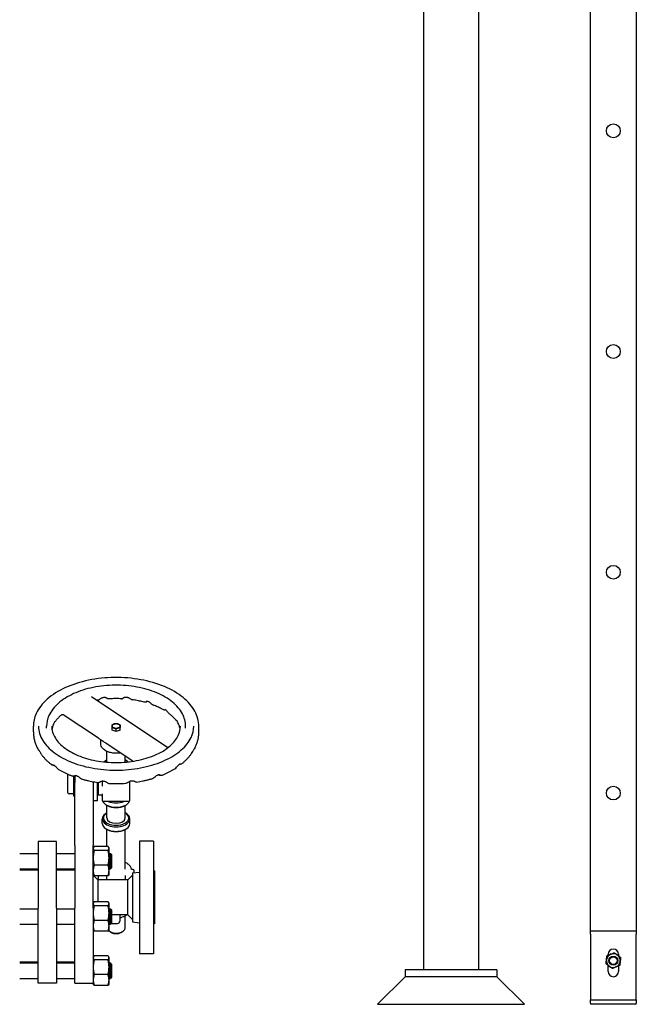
# Model space of a CAD drawing. Header units: inches. Extents: x 5 to 1128, y -85 to 748.
# Tile 525 of 656: x 787 to 821, y 159 to 213. Entities that reach past the tile are written whole.
import ezdxf

# ---------------------------------------------------------------- set-up
doc = ezdxf.new("R2010")
doc.units = ezdxf.units.IN
doc.header["$LTSCALE"] = 32
doc.header["$MEASUREMENT"] = 0
doc.layers.add('Visible (ANSI)', color=7, linetype='Continuous', lineweight=30)

msp = doc.modelspace()

# ---------------------------------------------------------------- linework, layer by layer
at = {"layer": 'Visible (ANSI)'}
for p, q in [((818.36063, 163.23367), (818.36063, 271.54801)), ((820.86063, 271.54801), (820.86063, 163.23367)), ((809.28063, 264.40444), (809.28063, 161.10867)), ((812.28063, 264.40444), (812.28063, 161.10867)), ((795.37874, 173.18112), (791.22858, 175.9486)), ((791.60195, 173.69806), (789.69403, 174.97032)), ((788.06563, 174.04047), (788.06563, 174.34658)), ((788.78438, 174.24454), (788.78438, 174.34658)), ((792.34663, 174.13624), (792.34663, 174.27374)), ((792.45613, 174.09972), (792.34663, 174.13624)), ((792.56563, 174.06321), (792.45613, 174.09972)), ((792.56563, 174.06321), (792.56563, 174.2007)), ((792.67513, 174.09972), (792.56563, 174.06321)), ((792.78463, 174.13624), (792.67513, 174.09972)), ((792.78463, 174.13624), (792.78463, 174.27374)), ((796.34688, 174.24454), (796.34688, 174.34658)), ((797.06563, 174.04047), (797.06563, 174.34658)), ((791.72963, 173.41338), (791.72963, 173.60936)), ((793.47865, 172.4466), (792.02064, 173.41886)), ((792.06563, 172.39809), (792.06563, 172.9808)), ((792.06563, 172.52297), (792.03569, 172.50571)), ((793.06563, 172.39809), (793.06563, 172.72202)), ((793.06563, 172.52297), (793.09557, 172.50571)), ((789.94563, 170.73185), (789.94563, 171.74251)), ((790.25813, 171.62851), (790.25813, 170.66935)), ((790.26945, 170.55336), (790.26945, 171.62898)), ((790.32063, 171.63974), (790.32063, 171.28285)), ((790.32063, 169.75206), (790.32063, 171.28285)), ((791.32063, 171.28285), (791.32063, 171.3365)), ((791.32063, 171.28285), (791.32063, 169.75206)), ((791.54763, 170.29035), (791.54763, 171.30069)), ((791.59563, 171.29474), (791.59563, 170.61035)), ((791.81563, 171.37352), (791.81563, 171.09792)), ((793.31563, 170.32452), (793.31563, 171.36443)), ((790.25813, 170.66935), (790.00813, 170.66935)), ((790.26945, 170.72035), (790.25813, 170.72035)), ((790.32063, 170.55336), (790.26945, 170.55336)), ((791.54763, 170.29035), (791.32063, 170.29035)), ((791.59563, 170.66935), (791.54763, 170.66935)), ((791.75313, 170.61035), (791.59563, 170.61035)), ((791.81563, 170.67354), (791.81563, 170.32452)), ((793.25313, 170.26202), (791.87813, 170.26202)), ((790.32063, 167.86906), (790.32063, 169.75206)), ((791.32063, 169.75206), (791.32063, 167.86906)), ((792.07985, 170.04269), (792.03569, 170.06816)), ((792.06563, 169.36455), (792.06563, 170.05089)), ((793.05141, 170.04269), (793.09557, 170.06816)), ((793.06563, 169.36455), (793.06563, 170.05089)), ((791.81563, 169.06865), (791.81563, 169.31354)), ((792.06563, 169.63737), (792.03569, 169.6201)), ((793.06563, 169.63737), (793.09557, 169.6201)), ((793.31563, 169.06865), (793.31563, 169.31354)), ((792.07985, 168.73661), (792.03569, 168.76209)), ((792.06563, 167.81387), (792.06563, 168.74482)), ((793.05141, 168.73661), (793.09557, 168.76209)), ((793.06563, 166.58497), (793.06563, 168.74482)), ((788.32063, 168.08652), (788.32063, 168.09065)), ((789.32063, 168.09065), (788.32063, 168.09065)), ((788.32063, 168.08652), (788.32063, 164.46614)), ((789.32063, 168.09065), (789.32063, 168.08652)), ((789.32063, 164.46614), (789.32063, 168.08652)), ((793.84063, 168.10617), (793.84063, 161.98617)), ((794.59063, 168.10617), (793.84063, 168.10617)), ((794.59063, 168.10617), (794.59063, 161.98617)), ((790.32063, 167.86906), (790.32063, 164.46614)), ((791.32063, 164.46614), (791.32063, 167.86906)), ((791.32063, 167.73093), (791.33246, 167.75629)), ((792.12777, 167.81387), (791.3725, 167.81387)), ((792.12777, 167.59899), (791.3725, 167.59899)), ((792.17963, 167.73093), (792.16781, 167.75629)), ((792.17963, 167.70643), (792.17963, 167.73093)), ((792.17963, 167.19802), (792.17963, 167.70643)), ((787.32063, 167.43193), (788.32063, 167.43193)), ((789.32063, 167.43193), (790.32063, 167.43193)), ((792.17963, 167.43193), (792.25813, 167.43193)), ((792.17963, 166.50352), (792.17963, 167.19802)), ((792.25813, 166.59193), (792.25813, 167.43193)), ((792.32063, 167.36943), (792.25813, 167.43193)), ((792.32063, 167.36943), (792.32063, 166.65443)), ((787.32063, 166.59193), (788.32063, 166.59193)), ((788.32063, 166.5297), (787.32063, 166.5297)), ((789.32063, 166.59193), (790.32063, 166.59193)), ((790.32063, 166.5297), (789.32063, 166.5297)), ((792.12777, 166.79705), (791.3725, 166.79705)), ((792.17963, 166.59193), (792.25813, 166.59193)), ((792.17963, 166.29293), (792.17963, 166.50352)), ((792.32063, 166.65443), (792.25813, 166.59193)), ((793.48788, 166.561), (793.44353, 166.561)), ((793.48788, 166.56034), (793.4577, 166.56034)), ((793.55038, 166.4985), (793.55038, 166.49784)), ((793.55038, 166.38553), (793.55038, 166.49784)), ((794.65063, 166.48617), (794.59063, 166.48617)), ((794.65063, 166.48617), (794.65063, 163.60617)), ((791.32063, 166.29293), (791.33246, 166.26756)), ((791.57063, 165.99617), (791.32063, 166.24617)), ((792.12777, 166.20999), (791.3725, 166.20999)), ((793.21063, 165.99617), (791.57063, 165.99617)), ((791.57063, 165.99617), (791.57063, 164.80866)), ((791.58088, 166.20999), (791.58088, 165.99617)), ((792.06563, 165.99617), (792.06563, 166.20999)), ((792.17963, 166.29293), (792.16781, 166.26756)), ((793.06563, 166.22711), (793.06563, 165.99617)), ((793.21063, 165.99617), (793.46063, 166.24617)), ((793.21063, 164.37442), (793.21063, 165.99617)), ((793.46063, 166.37451), (793.84063, 166.42117)), ((793.46063, 166.37451), (793.46063, 163.71783)), ((787.32063, 164.42672), (788.32063, 164.42672)), ((788.32063, 163.66826), (788.32063, 164.46614)), ((789.32063, 164.46614), (789.32063, 163.66826)), ((789.32063, 164.42672), (790.32063, 164.42672)), ((790.32063, 163.66826), (790.32063, 164.46614)), ((791.32063, 164.72572), (791.33246, 164.75109)), ((791.32063, 164.46614), (791.32063, 163.66826)), ((792.12777, 164.80866), (791.3725, 164.80866)), ((792.12777, 164.59378), (791.3725, 164.59378)), ((792.17963, 164.72572), (792.16781, 164.75109)), ((792.17963, 164.70122), (792.17963, 164.72572)), ((792.17963, 164.19281), (792.17963, 164.70122)), ((792.17963, 164.42672), (792.25813, 164.42672)), ((792.25813, 163.58672), (792.25813, 164.42672)), ((792.32063, 164.36422), (792.25813, 164.42672)), ((792.32063, 164.36422), (792.32063, 163.64922)), ((793.21063, 164.09617), (793.21063, 164.37442)), ((792.12777, 163.79184), (791.3725, 163.79184)), ((792.17963, 163.49831), (792.17963, 164.19281)), ((793.21063, 164.09617), (792.32063, 164.09617)), ((792.76563, 164.09617), (792.76563, 163.75626)), ((793.05141, 164.04291), (793.09557, 164.06838)), ((793.06563, 163.39335), (793.06563, 164.05111)), ((793.21063, 164.09617), (793.46063, 163.84617)), ((787.32063, 163.58672), (788.32063, 163.58672)), ((788.32063, 160.68332), (788.32063, 163.66826)), ((789.32063, 163.66826), (789.32063, 160.68332)), ((789.32063, 163.58672), (790.32063, 163.58672)), ((790.32063, 160.68332), (790.32063, 163.66826)), ((791.32063, 163.66826), (791.32063, 160.68332)), ((791.32063, 163.28772), (791.33246, 163.26236)), ((792.17963, 163.28772), (792.16781, 163.26236)), ((792.17963, 163.58672), (792.25813, 163.58672)), ((792.17963, 163.28772), (792.17963, 163.49831)), ((792.32063, 163.64922), (792.25813, 163.58672)), ((792.30267, 163.63126), (792.64063, 163.63126)), ((793.46063, 163.71783), (793.84063, 163.67117)), ((794.65063, 163.60617), (794.59063, 163.60617)), ((792.12777, 163.20478), (791.3725, 163.20478)), ((792.30066, 163.13803), (792.21234, 163.18897)), ((792.8306, 163.13803), (792.91893, 163.18897)), ((818.36063, 163.23367), (820.86063, 163.23367)), ((818.36063, 163.04367), (818.36063, 163.23367)), ((818.36063, 163.04367), (818.36063, 159.86367)), ((820.86063, 163.23367), (820.86063, 163.04367)), ((820.86063, 159.86367), (820.86063, 163.04367)), ((791.32063, 161.78416), (791.33246, 161.80952)), ((792.12777, 161.8671), (791.3725, 161.8671)), ((792.12777, 161.65222), (791.3725, 161.65222)), ((792.17963, 161.78416), (792.16781, 161.80952)), ((792.17963, 161.75966), (792.17963, 161.78416)), ((792.17963, 161.25125), (792.17963, 161.75966)), ((794.59063, 161.98617), (793.84063, 161.98617)), ((819.32938, 161.8951), (819.32938, 161.95242)), ((819.89188, 161.95242), (819.89188, 161.86717)), ((788.32063, 161.5297), (787.32063, 161.5297)), ((787.32063, 161.48516), (788.32063, 161.48516)), ((790.32063, 161.5297), (789.32063, 161.5297)), ((789.32063, 161.48516), (790.32063, 161.48516)), ((792.17963, 161.48516), (792.25813, 161.48516)), ((792.17963, 160.55675), (792.17963, 161.25125)), ((792.25813, 160.64516), (792.25813, 161.48516)), ((792.32063, 161.42266), (792.25813, 161.48516)), ((792.32063, 161.42266), (792.32063, 160.70766)), ((819.32938, 161.01492), (819.32938, 161.35017)), ((819.89188, 161.32224), (819.89188, 161.01492)), ((787.32063, 160.64516), (788.32063, 160.64516)), ((788.32063, 160.39043), (788.32063, 160.68332)), ((789.32063, 160.68332), (789.32063, 160.39043)), ((789.32063, 160.64516), (790.32063, 160.64516)), ((790.32063, 160.39043), (790.32063, 160.68332)), ((791.32063, 160.68332), (791.32063, 160.44724)), ((792.12777, 160.85028), (791.3725, 160.85028)), ((792.17963, 160.64516), (792.25813, 160.64516)), ((792.32063, 160.70766), (792.25813, 160.64516)), ((808.28063, 160.73367), (806.78063, 159.23367)), ((808.28063, 161.10867), (808.28063, 160.73367)), ((813.28063, 161.10867), (808.28063, 161.10867)), ((813.28063, 160.73367), (808.28063, 160.73367)), ((813.28063, 160.73367), (808.28063, 160.73367)), ((813.28063, 161.10867), (813.28063, 160.73367)), ((813.28063, 160.73367), (814.78063, 159.23367)), ((789.32063, 160.39043), (788.32063, 160.39043)), ((790.32063, 160.39043), (791.32063, 160.39043)), ((791.32063, 160.44724), (791.32063, 160.34616)), ((791.32063, 160.34616), (791.33246, 160.32079)), ((792.12777, 160.26322), (791.3725, 160.26322)), ((792.17963, 160.34616), (792.16781, 160.32079)), ((792.17963, 160.34616), (792.17963, 160.55675)), ((818.36063, 159.86367), (818.36063, 159.48367)), ((820.86063, 159.48367), (820.86063, 159.86367)), ((806.78063, 159.23367), (814.78063, 159.23367)), ((818.36063, 159.48367), (820.86063, 159.48367)), ((818.36063, 159.29367), (818.36063, 159.48367)), ((818.36063, 159.29367), (818.36063, 159.23367)), ((820.86063, 159.23367), (818.36063, 159.23367)), ((820.86063, 159.48367), (820.86063, 159.29367)), ((820.86063, 159.23367), (820.86063, 159.29367))]:
    msp.add_line(p, q, dxfattribs=at)
for centre, radius in [((819.61063, 206.71867), 0.375), ((819.61063, 206.71867), 0.375), ((819.61063, 194.71867), 0.375), ((819.61063, 194.71867), 0.375), ((819.61063, 182.71867), 0.375), ((819.61063, 182.71867), 0.375), ((819.61063, 170.71867), 0.375), ((819.61063, 161.60867), 0.25014), ((819.61063, 161.60867), 0.25), ((819.61063, 161.60867), 0.20281)]:
    msp.add_circle(centre, radius, dxfattribs=at)
for centre, radius, start, end in [((790.00813, 170.73185), 0.0625, 180, 270), ((791.75313, 170.54785), 0.0625, 0, 90), ((791.87813, 170.32452), 0.0625, 180, 270), ((793.25313, 170.32452), 0.0625, 270, 0), ((793.48788, 166.4985), 0.0625, 0, 90), ((793.48788, 166.49784), 0.0625, 0, 90), ((792.64063, 163.75626), 0.125, 270, 0), ((819.61063, 161.95242), 0.28125, 0, 180), ((819.61063, 161.60867), 0.375, 173.571108, 233.571108), ((819.61063, 161.60867), 0.375, 113.571108, 173.571108), ((819.61063, 161.60867), 0.375, 53.571108, 113.571108), ((819.61063, 161.60867), 0.375, 353.571108, 53.571108), ((819.61063, 161.60867), 0.375, 233.571108, 293.571108), ((819.61063, 161.60867), 0.375, 293.571108, 353.571108), ((819.61063, 161.01492), 0.28125, 180, 0)]:
    msp.add_arc(centre, radius, start, end, dxfattribs=at)
for centre, major_axis, start_param, end_param in [((792.56563, 174.36274), (-0.219, 0), 4.1887902, 5.23598776), ((792.56563, 174.36274), (-0.219, 0), 5.23598776, 6.28318531), ((792.56563, 174.36274), (-0.219, 0), 0, 1.04719755), ((792.56563, 174.20927), (-0.219, 0), 1.04056409, 1.05383101), ((792.56563, 174.36274), (0.219, 0), 4.1887902, 5.23598776), ((792.56563, 174.20927), (-0.219, 0), 2.08776164, 2.10102856), ((792.56563, 174.36274), (0.219, 0), 0, 1.04719755), ((792.56563, 174.36274), (0.219, 0), 5.23598776, 6.28318531), ((792.56563, 172.19914), (-0.75, 0), 5.49705105, 5.7680095), ((792.56563, 172.25016), (0.6875, 0), 2.38513627, 2.72705465), ((792.56563, 172.25016), (0.6875, 0), 0.414538, 0.75645638), ((792.56563, 172.19914), (-0.75, 0), 3.65676846, 3.92772692), ((792.56563, 170.37472), (0.75, 0), 3.36010904, 6.06466892), ((792.56563, 170.61961), (0.75, 0), 4.11251106, 5.3122669), ((792.56563, 170.3237), (0.6875, 0), 3.92772692, 5.49705105), ((792.56563, 169.31354), (-0.75, 0), 5.49705105, 10.21091222), ((792.56563, 169.36455), (0.6875, 0), 2.38513627, 7.03964169), ((792.56563, 169.36455), (-0.5, 0), 0, 3.14159265), ((792.56563, 169.06865), (0.75, 0), 3.14159265, 6.28318531), ((792.56563, 169.01763), (0.6875, 0), 3.92772692, 5.49705105), ((792.56563, 164.37494), (-0.75, 0), 1.84072912, 2.44254891), ((792.56563, 164.32393), (0.6875, 0), 5.00756587, 5.49705105), ((792.56563, 163.39335), (0.5, 0), 3.73184573, 6.28318531), ((792.56563, 163.29131), (0.375, 0), 3.92772692, 5.49705105)]:
    msp.add_ellipse(centre, major_axis=major_axis, ratio=0.57763339, start_param=start_param, end_param=end_param, dxfattribs=at)
for points, knots in [([(797.06563, 174.34658), (797.06563, 174.62406), (796.99174, 174.90096), (796.70466, 175.43063), (796.48727, 175.68253), (795.9273, 176.13798), (795.58096, 176.33998), (794.79806, 176.6694), (794.36131, 176.79652), (793.44304, 176.96349), (792.96177, 177.00349), (792.00239, 176.99305), (791.52444, 176.94269), (790.61864, 176.75624), (790.19099, 176.62009), (789.42838, 176.27381), (789.09368, 176.06357), (788.55405, 175.58773), (788.34844, 175.32211), (788.11837, 174.81587), (788.06563, 174.58136), (788.06563, 174.34658)], [2.42775168, 2.42775168, 2.42775168, 2.42775168, 2.73116654, 2.73116654, 3.04527844, 3.04527844, 3.36899596, 3.36899596, 3.69358656, 3.69358656, 4.01738867, 4.01738867, 4.34088001, 4.34088001, 4.66476003, 4.66476003, 4.98941876, 4.98941876, 5.31262067, 5.31262067, 5.56934434, 5.56934434, 5.56934434, 5.56934434]), ([(796.34688, 174.34658), (796.34688, 174.57981), (796.28531, 174.8125), (796.04626, 175.25808), (795.86476, 175.4701), (795.39647, 175.85442), (795.10589, 176.02516), (794.44867, 176.3038), (794.0818, 176.4114), (793.3104, 176.55301), (792.90611, 176.58717), (792.09998, 176.57933), (791.69829, 176.5374), (790.93657, 176.38126), (790.57672, 176.26698), (789.93437, 175.97564), (789.65211, 175.79847), (789.19674, 175.39664), (789.02291, 175.17195), (788.82886, 174.74344), (788.78438, 174.54514), (788.78438, 174.34658)], [2.42775168, 2.42775168, 2.42775168, 2.42775168, 2.72826147, 2.72826147, 3.04104389, 3.04104389, 3.36536947, 3.36536947, 3.69085184, 3.69085184, 4.01539914, 4.01539914, 4.33956974, 4.33956974, 4.66419983, 4.66419983, 4.98975147, 4.98975147, 5.31350901, 5.31350901, 5.56934434, 5.56934434, 5.56934434, 5.56934434]), ([(791.57489, 175.77312), (791.59255, 175.77596), (791.60658, 175.7811), (791.63702, 175.79472), (791.64997, 175.80337), (791.68051, 175.82419), (791.69699, 175.8367), (791.73505, 175.86311), (791.75686, 175.87695), (791.79789, 175.89799), (791.81714, 175.90609), (791.85487, 175.91805), (791.87346, 175.92208), (791.91024, 175.92634), (791.92845, 175.92652), (791.96371, 175.92332), (791.98079, 175.9198), (792.0107, 175.91057), (792.02372, 175.90487), (792.0427, 175.89466), (792.0492, 175.89009), (792.05439, 175.88599), (792.05538, 175.88499), (792.05538, 175.885)], [4.32889173, 4.32889173, 4.32889173, 4.32889173, 4.42367968, 4.42367968, 4.57937112, 4.57937112, 4.80737809, 4.80737809, 5.06362858, 5.06362858, 5.27420922, 5.27420922, 5.48002575, 5.48002575, 5.68890679, 5.68890679, 5.90419292, 5.90419292, 6.11358112, 6.11358112, 6.30343835, 6.30343835, 6.40318476, 6.40318476, 6.40318476, 6.40318476]), ([(792.1598, 175.83815), (792.1465, 175.8373), (792.13602, 175.83861), (792.11478, 175.84279), (792.10654, 175.84616), (792.08969, 175.85379), (792.0841, 175.85763), (792.07378, 175.86486), (792.0703, 175.86788), (792.06344, 175.87404), (792.0608, 175.87677), (792.05482, 175.88319), (792.05208, 175.88648), (792.04964, 175.88963)], [6.656379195, 6.656379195, 6.656379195, 6.656379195, 6.66327992, 6.66327992, 6.673873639, 6.673873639, 6.691219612, 6.691219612, 6.713991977, 6.713991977, 6.745198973, 6.745198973, 6.795013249, 6.795013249, 6.795013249, 6.795013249]), ([(792.85543, 175.84446), (792.80913, 175.84655), (792.76276, 175.84815), (792.66992, 175.85032), (792.62347, 175.85091), (792.53055, 175.85108), (792.48408, 175.85065), (792.39123, 175.8488), (792.34483, 175.84737), (792.25219, 175.84351), (792.20594, 175.84108), (792.1598, 175.83815)], [3.92036839, 3.92036839, 3.92036839, 3.92036839, 3.957925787, 3.957925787, 3.995483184, 3.995483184, 4.033040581, 4.033040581, 4.070597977, 4.070597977, 4.108155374, 4.108155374, 4.108155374, 4.108155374]), ([(792.85543, 175.84446), (792.86875, 175.84385), (792.87919, 175.84536), (792.90049, 175.84996), (792.90855, 175.85349), (792.92671, 175.86212), (792.93176, 175.86611), (792.94589, 175.87664), (792.94767, 175.87912), (792.9526, 175.88408), (792.95363, 175.88529), (792.95508, 175.88692), (792.95549, 175.88739), (792.95618, 175.88819), (792.95642, 175.88848), (792.95691, 175.88905), (792.95707, 175.88925), (792.95739, 175.88963), (792.95744, 175.88969), (792.95744, 175.88968)], [7.831306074, 7.831306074, 7.831306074, 7.831306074, 7.831937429, 7.831937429, 7.8329316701, 7.8329316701, 7.8348758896, 7.8348758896, 7.8397932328, 7.8397932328, 7.846488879, 7.846488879, 7.8513161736, 7.8513161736, 7.856841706, 7.856841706, 7.8651145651, 7.8651145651, 7.8799219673, 7.8799219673, 7.8799219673, 7.8799219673]), ([(792.956, 175.88806), (792.95603, 175.8881), (792.95729, 175.88939), (792.96457, 175.89529), (792.97194, 175.90064), (792.99181, 175.91177), (793.00417, 175.91756), (793.03275, 175.92756), (793.04921, 175.93171), (793.08456, 175.93668), (793.10325, 175.93737), (793.14094, 175.93471), (793.15998, 175.93142), (793.19777, 175.92102), (793.21658, 175.91393), (793.25327, 175.89669), (793.27118, 175.88648), (793.30632, 175.86403), (793.32304, 175.85188), (793.35146, 175.83154), (793.36293, 175.82322), (793.39301, 175.80556), (793.41198, 175.79456), (793.44424, 175.79001)], [8.00269882, 8.00269882, 8.00269882, 8.00269882, 8.15628314, 8.15628314, 8.36168622, 8.36168622, 8.55765667, 8.55765667, 8.76569135, 8.76569135, 8.97940742, 8.97940742, 9.18944591, 9.18944591, 9.39661563, 9.39661563, 9.60660863, 9.60660863, 9.83560149, 9.83560149, 9.99944457, 9.99944457, 10.16328764, 10.16328764, 10.16328764, 10.16328764]), ([(794.0971, 175.65945), (794.05538, 175.67043), (794.01325, 175.68097), (793.92821, 175.70116), (793.8853, 175.71081), (793.79878, 175.72918), (793.75517, 175.73791), (793.66733, 175.75442), (793.62309, 175.76221), (793.53407, 175.77683), (793.48928, 175.78367), (793.44424, 175.79001)], [3.570949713, 3.570949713, 3.570949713, 3.570949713, 3.608592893, 3.608592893, 3.646236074, 3.646236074, 3.683879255, 3.683879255, 3.721522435, 3.721522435, 3.759165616, 3.759165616, 3.759165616, 3.759165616]), ([(794.27634, 175.70735), (794.26895, 175.70176), (794.26136, 175.6965), (794.23666, 175.68098), (794.21905, 175.67214), (794.18619, 175.66081), (794.17174, 175.65714), (794.1388, 175.65364), (794.12025, 175.65335), (794.0971, 175.65945)], [7.240796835, 7.240796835, 7.240796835, 7.240796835, 7.315130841, 7.315130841, 7.477009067, 7.477009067, 7.59124799, 7.59124799, 7.705486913, 7.705486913, 7.705486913, 7.705486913]), ([(794.20372, 175.70768), (794.20372, 175.70768), (794.20527, 175.70837), (794.21184, 175.71024), (794.2182, 175.71152), (794.23583, 175.71281), (794.24797, 175.71245), (794.27545, 175.70809), (794.2908, 175.704), (794.32234, 175.69172), (794.33842, 175.68382), (794.37151, 175.66414), (794.3884, 175.65248), (794.42412, 175.6252), (794.4429, 175.60942), (794.48539, 175.57335), (794.50918, 175.55272), (794.55603, 175.51989), (794.5781, 175.50661), (794.60379, 175.49672)], [8.2213569, 8.2213569, 8.2213569, 8.2213569, 8.32885227, 8.32885227, 8.4875755, 8.4875755, 8.688679, 8.688679, 8.89752184, 8.89752184, 9.09276794, 9.09276794, 9.2853248, 9.2853248, 9.49129706, 9.49129706, 9.74199943, 9.74199943, 9.92531347, 9.92531347, 9.92531347, 9.92531347]), ([(795.12692, 175.25109), (795.09545, 175.26901), (795.06325, 175.28667), (794.99745, 175.3214), (794.96385, 175.33847), (794.8953, 175.37196), (794.86036, 175.38839), (794.78919, 175.42056), (794.75296, 175.43631), (794.67927, 175.46707), (794.64182, 175.48209), (794.60379, 175.49672)], [3.220070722, 3.220070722, 3.220070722, 3.220070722, 3.258229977, 3.258229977, 3.296389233, 3.296389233, 3.334548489, 3.334548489, 3.372707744, 3.372707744, 3.410867, 3.410867, 3.410867, 3.410867]), ([(795.28244, 175.22314), (795.2818, 175.22308), (795.28116, 175.22302), (795.23858, 175.21929), (795.19855, 175.22205), (795.14763, 175.24058), (795.13736, 175.24514), (795.12692, 175.25109)], [10.961532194, 10.961532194, 10.961532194, 10.961532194, 10.96615756, 10.96615756, 11.269122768, 11.269122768, 11.344988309, 11.344988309, 11.344988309, 11.344988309]), ([(795.2078, 175.27391), (795.2078, 175.27392), (795.20787, 175.27391), (795.20882, 175.27375), (795.21214, 175.27302), (795.2225, 175.26887), (795.23021, 175.265), (795.24812, 175.25322), (795.25831, 175.24537), (795.28053, 175.22541), (795.29253, 175.21334), (795.31918, 175.18419), (795.33383, 175.16695), (795.3679, 175.12652), (795.38741, 175.10315), (795.42834, 175.05964), (795.449, 175.03971), (795.47213, 175.02168)], [4.92942568, 4.92942568, 4.92942568, 4.92942568, 4.95253702, 4.95253702, 5.10229906, 5.10229906, 5.2791683, 5.2791683, 5.45304022, 5.45304022, 5.62637691, 5.62637691, 5.81346238, 5.81346238, 6.02858532, 6.02858532, 6.2133455, 6.2133455, 6.2133455, 6.2133455]), ([(789.16769, 174.4535), (789.18166, 174.48174), (789.19323, 174.50824), (789.21271, 174.55213), (789.22099, 174.57044), (789.23469, 174.59797), (789.24031, 174.60803), (789.249, 174.62186), (789.25225, 174.62604), (789.25383, 174.62789), (789.25404, 174.6281), (789.25406, 174.6281)], [8.328078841, 8.328078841, 8.328078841, 8.328078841, 8.541050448, 8.541050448, 8.738918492, 8.738918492, 8.911450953, 8.911450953, 9.071062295, 9.071062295, 9.112675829, 9.112675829, 9.112675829, 9.112675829]), ([(789.28497, 174.64507), (789.27465, 174.63098), (789.26461, 174.62122), (789.24757, 174.60674), (789.24113, 174.60177), (789.23441, 174.59703)], [9.603925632, 9.603925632, 9.603925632, 9.603925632, 9.723633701, 9.723633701, 9.791557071, 9.791557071, 9.791557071, 9.791557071]), ([(789.59984, 174.97394), (789.57394, 174.9524), (789.54901, 174.93071), (789.50111, 174.88711), (789.47814, 174.86521), (789.43417, 174.82129), (789.41318, 174.79927), (789.37317, 174.75518), (789.35415, 174.73312), (789.31809, 174.68904), (789.30105, 174.66703), (789.28497, 174.64507)], [4.96238448, 4.96238448, 4.96238448, 4.96238448, 5.003756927, 5.003756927, 5.045129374, 5.045129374, 5.086501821, 5.086501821, 5.127874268, 5.127874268, 5.169246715, 5.169246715, 5.169246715, 5.169246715]), ([(789.58759, 174.9792), (789.58759, 174.9792), (789.58797, 174.97942), (789.59017, 174.98058), (789.59267, 174.98187), (789.60102, 174.98492), (789.60641, 174.98663), (789.62186, 174.98923), (789.63231, 174.99006), (789.65712, 174.98708), (789.67141, 174.98297), (789.68761, 174.97438), (789.6909, 174.97241), (789.69403, 174.97032)], [0.285094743, 0.285094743, 0.285094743, 0.285094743, 0.326236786, 0.326236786, 0.389718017, 0.389718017, 0.444783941, 0.444783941, 0.502526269, 0.502526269, 0.56020239, 0.56020239, 0.575527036, 0.575527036, 0.575527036, 0.575527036]), ([(789.59984, 174.97394), (789.60482, 174.97808), (789.60968, 174.98231), (789.61504, 174.98715), (789.61565, 174.98771), (789.61626, 174.98826)], [9.7695239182, 9.7695239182, 9.7695239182, 9.7695239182, 9.8102166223, 9.8102166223, 9.8154678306, 9.8154678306, 9.8154678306, 9.8154678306]), ([(795.80532, 174.69851), (795.7879, 174.72024), (795.76953, 174.74201), (795.73085, 174.78551), (795.71055, 174.80725), (795.66803, 174.85063), (795.6458, 174.87227), (795.59943, 174.91537), (795.57529, 174.93682), (795.52512, 174.97947), (795.49909, 175.00066), (795.47213, 175.02168)], [2.861353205, 2.861353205, 2.861353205, 2.861353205, 2.902169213, 2.902169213, 2.94298522, 2.94298522, 2.983801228, 2.983801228, 3.024617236, 3.024617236, 3.065433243, 3.065433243, 3.065433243, 3.065433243]), ([(795.84069, 174.68437), (795.84068, 174.68437), (795.84137, 174.68371), (795.84451, 174.68013), (795.84795, 174.67577), (795.85684, 174.66247), (795.8625, 174.65302), (795.87565, 174.62868), (795.88324, 174.61341), (795.90116, 174.57617), (795.91165, 174.55372), (795.92929, 174.51878), (795.9349, 174.50799), (795.94091, 174.49701)], [8.60858715, 8.60858715, 8.60858715, 8.60858715, 8.686808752, 8.686808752, 8.829417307, 8.829417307, 8.988657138, 8.988657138, 9.160385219, 9.160385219, 9.353124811, 9.353124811, 9.435423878, 9.435423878, 9.435423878, 9.435423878]), ([(796.05337, 174.18359), (796.05137, 174.19522), (796.04913, 174.20689), (796.04024, 174.24863), (796.03217, 174.27892), (796.01247, 174.34014), (796.00084, 174.37107), (795.97378, 174.43357), (795.95835, 174.46515), (795.94091, 174.49701)], [2.526398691, 2.526398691, 2.526398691, 2.526398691, 2.550260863, 2.550260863, 2.611515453, 2.611515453, 2.672770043, 2.672770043, 2.734024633, 2.734024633, 2.734024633, 2.734024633]), ([(788.06563, 174.04047), (788.06563, 173.97382), (788.06927, 173.90718), (788.08374, 173.77457), (788.09457, 173.70862), (788.12319, 173.57802), (788.14097, 173.51337), (788.18315, 173.38591), (788.20754, 173.32309), (788.26251, 173.19966), (788.2931, 173.13905), (788.32657, 173.07966)], [5.569344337, 5.569344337, 5.569344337, 5.569344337, 5.632294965, 5.632294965, 5.695245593, 5.695245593, 5.75819622, 5.75819622, 5.821146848, 5.821146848, 5.884097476, 5.884097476, 5.884097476, 5.884097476]), ([(788.34688, 174.34658), (788.34688, 174.08642), (788.42364, 173.82543), (788.72422, 173.33527), (788.94112, 173.10595), (789.49032, 172.70065), (789.81915, 172.52366), (790.55938, 172.23654), (790.97058, 172.12641), (791.8345, 171.98506), (792.28718, 171.95404), (793.18713, 171.97491), (793.63423, 172.02686), (794.47611, 172.20799), (794.8708, 172.33705), (795.56698, 172.65729), (795.86852, 172.84828), (796.35048, 173.27028), (796.53023, 173.50105), (796.73724, 173.93813), (796.78438, 174.1425), (796.78438, 174.34658)], [5.56934434, 5.56934434, 5.56934434, 5.56934434, 5.90976835, 5.90976835, 6.23345651, 6.23345651, 6.54879195, 6.54879195, 6.86410793, 6.86410793, 7.18026206, 7.18026206, 7.49668224, 7.49668224, 7.8126605, 7.8126605, 8.12776708, 8.12776708, 8.44389088, 8.44389088, 8.71093699, 8.71093699, 8.71093699, 8.71093699]), ([(789.06563, 174.34658), (789.06563, 174.13066), (789.13009, 173.91385), (789.38277, 173.50773), (789.56372, 173.31837), (790.02114, 172.98423), (790.29425, 172.83848), (790.90884, 172.60212), (791.25017, 172.51151), (791.96724, 172.39553), (792.34295, 172.37036), (793.08963, 172.38865), (793.46047, 172.43217), (794.15826, 172.58299), (794.48515, 172.69019), (795.06106, 172.9555), (795.31014, 173.11342), (795.70784, 173.46142), (795.85581, 173.65128), (796.02676, 174.01062), (796.06563, 174.17875), (796.06563, 174.34658)], [5.56934434, 5.56934434, 5.56934434, 5.56934434, 5.91435934, 5.91435934, 6.23841378, 6.23841378, 6.55273338, 6.55273338, 6.86711699, 6.86711699, 7.18250696, 7.18250696, 7.49820945, 7.49820945, 7.81337603, 7.81337603, 8.12748782, 8.12748782, 8.44276451, 8.44276451, 8.71093699, 8.71093699, 8.71093699, 8.71093699]), ([(789.16769, 174.4535), (789.15349, 174.42479), (789.14091, 174.39634), (789.11883, 174.33998), (789.10931, 174.31207), (789.09317, 174.25675), (789.08655, 174.22935), (789.08008, 174.19594), (789.07896, 174.18976), (789.0779, 174.18359)], [5.291073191, 5.291073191, 5.291073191, 5.291073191, 5.34672742, 5.34672742, 5.402381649, 5.402381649, 5.458035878, 5.458035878, 5.470697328, 5.470697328, 5.470697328, 5.470697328]), ([(796.84839, 173.16111), (796.87641, 173.2161), (796.90196, 173.27207), (796.94782, 173.38572), (796.96813, 173.44341), (797.0032, 173.56019), (797.01796, 173.61929), (797.04168, 173.73847), (797.05065, 173.79856), (797.06262, 173.91925), (797.06563, 173.97986), (797.06563, 174.04047)], [2.141513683, 2.141513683, 2.141513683, 2.141513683, 2.198761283, 2.198761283, 2.256008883, 2.256008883, 2.313256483, 2.313256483, 2.370504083, 2.370504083, 2.427751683, 2.427751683, 2.427751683, 2.427751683]), ([(792.02064, 173.41886), (791.99441, 173.43635), (791.96735, 173.45348), (791.91179, 173.48851), (791.8833, 173.50644), (791.82579, 173.54371), (791.79679, 173.56305), (791.73936, 173.60243), (791.71094, 173.62245), (791.65536, 173.66152), (791.62817, 173.68057), (791.60195, 173.69806)], [0, 0, 0, 0, 0.32492552, 0.32492552, 0.64985103, 0.64985103, 0.97477655, 0.97477655, 1.29970206, 1.29970206, 1.62462758, 1.62462758, 1.62462758, 1.62462758]), ([(788.37406, 173.02752), (788.36878, 173.03156), (788.36377, 173.03573), (788.35409, 173.04451), (788.3494, 173.04911), (788.33927, 173.06059), (788.33389, 173.06666), (788.32657, 173.07966)], [8.028946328, 8.028946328, 8.028946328, 8.028946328, 8.097144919, 8.097144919, 8.164406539, 8.164406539, 8.231668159, 8.231668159, 8.231668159, 8.231668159]), ([(788.36048, 173.04499), (788.36049, 173.04499), (788.36064, 173.04484), (788.3619, 173.04349), (788.36451, 173.0405), (788.37238, 173.03011), (788.37815, 173.02179), (788.39216, 172.9996), (788.40056, 172.98529), (788.42006, 172.95077), (788.43143, 172.92996), (788.45848, 172.88221), (788.47477, 172.8544), (788.50286, 172.81266), (788.51264, 172.79898), (788.52324, 172.78538)], [8.55998434, 8.55998434, 8.55998434, 8.55998434, 8.59500475, 8.59500475, 8.72930719, 8.72930719, 8.89772636, 8.89772636, 9.07995833, 9.07995833, 9.27615761, 9.27615761, 9.49558753, 9.49558753, 9.60175687, 9.60175687, 9.60175687, 9.60175687]), ([(792.8009, 172.89855), (792.73155, 172.88597), (792.65976, 172.87904), (792.49884, 172.87642), (792.40962, 172.88375), (792.23836, 172.9157), (792.15638, 172.94036), (792.00693, 173.00663), (791.9395, 173.04835), (791.83001, 173.14694), (791.78678, 173.20348), (791.74029, 173.3134), (791.72963, 173.3633), (791.72963, 173.41338)], [5.1220326, 5.1220326, 5.1220326, 5.1220326, 5.39801135, 5.39801135, 5.73860544, 5.73860544, 6.08092017, 6.08092017, 6.42665217, 6.42665217, 6.75741256, 6.75741256, 6.99702628, 6.99702628, 6.99702628, 6.99702628]), ([(796.67406, 172.87412), (796.69695, 172.90635), (796.716, 172.93908), (796.7472, 172.99627), (796.76009, 173.02168), (796.78124, 173.06226), (796.79, 173.07855), (796.8044, 173.10347), (796.81027, 173.11264), (796.81816, 173.12391), (796.82075, 173.12693), (796.8207, 173.12689)], [4.75136329, 4.75136329, 4.75136329, 4.75136329, 4.99691738, 4.99691738, 5.22361665, 5.22361665, 5.42349761, 5.42349761, 5.61002867, 5.61002867, 5.77166533, 5.77166533, 5.77166533, 5.77166533]), ([(796.84839, 173.16111), (796.84492, 173.1543), (796.84219, 173.15015), (796.83653, 173.14185), (796.83392, 173.13858), (796.82633, 173.12949), (796.82208, 173.12521), (796.81622, 173.11964), (796.81479, 173.11832), (796.81335, 173.11702)], [6.037938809, 6.037938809, 6.037938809, 6.037938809, 6.061962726, 6.061962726, 6.095556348, 6.095556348, 6.16796004, 6.16796004, 6.190737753, 6.190737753, 6.190737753, 6.190737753]), ([(788.52324, 172.78538), (788.55382, 172.74612), (788.5857, 172.70754), (788.65194, 172.63178), (788.6863, 172.5946), (788.75739, 172.52165), (788.79411, 172.48589), (788.86982, 172.41578), (788.9088, 172.38143), (788.98892, 172.31417), (789.03005, 172.28126), (789.07222, 172.24907)], [5.992063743, 5.992063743, 5.992063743, 5.992063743, 6.037052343, 6.037052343, 6.082040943, 6.082040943, 6.127029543, 6.127029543, 6.172018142, 6.172018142, 6.217006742, 6.217006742, 6.217006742, 6.217006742]), ([(796.14386, 172.31593), (796.1851, 172.34952), (796.22526, 172.38384), (796.30329, 172.45393), (796.34116, 172.48971), (796.41452, 172.56272), (796.45001, 172.59995), (796.51847, 172.67585), (796.55145, 172.71451), (796.61477, 172.79326), (796.64511, 172.83335), (796.67406, 172.87412)], [1.810769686, 1.810769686, 1.810769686, 1.810769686, 1.856314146, 1.856314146, 1.901858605, 1.901858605, 1.947403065, 1.947403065, 1.992947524, 1.992947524, 2.038491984, 2.038491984, 2.038491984, 2.038491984]), ([(789.22916, 172.20524), (789.21683, 172.20494), (789.20465, 172.20532), (789.15378, 172.2098), (789.1183, 172.2177), (789.07791, 172.24486), (789.07507, 172.24688), (789.07222, 172.24907)], [7.465347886, 7.465347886, 7.465347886, 7.465347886, 7.556770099, 7.556770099, 7.853164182, 7.853164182, 7.875416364, 7.875416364, 7.875416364, 7.875416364]), ([(789.15718, 172.25122), (789.15717, 172.25122), (789.15791, 172.25108), (789.16171, 172.24991), (789.16641, 172.24815), (789.17945, 172.24164), (789.1882, 172.2365), (789.20859, 172.22228), (789.22037, 172.21299), (789.24644, 172.19009), (789.26081, 172.17629), (789.29283, 172.14386), (789.31052, 172.12505), (789.35182, 172.08194), (789.37555, 172.05766), (789.42505, 172.01435), (789.44988, 171.99533), (789.47764, 171.97921)], [8.47186631, 8.47186631, 8.47186631, 8.47186631, 8.54234899, 8.54234899, 8.68466638, 8.68466638, 8.84869956, 8.84869956, 9.02185755, 9.02185755, 9.20405583, 9.20405583, 9.40478254, 9.40478254, 9.64212769, 9.64212769, 9.84817477, 9.84817477, 9.84817477, 9.84817477]), ([(789.47764, 171.97921), (789.52233, 171.95324), (789.56779, 171.92791), (789.66021, 171.87853), (789.70716, 171.85449), (789.80247, 171.8077), (789.85083, 171.78495), (789.94888, 171.74077), (789.99858, 171.71933), (790.09924, 171.67777), (790.1502, 171.65765), (790.20175, 171.6382)], [0.068595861, 0.068595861, 0.068595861, 0.068595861, 0.110549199, 0.110549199, 0.152502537, 0.152502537, 0.194455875, 0.194455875, 0.236409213, 0.236409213, 0.278362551, 0.278362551, 0.278362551, 0.278362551]), ([(795.04349, 171.68269), (795.09431, 171.70319), (795.14451, 171.72437), (795.24356, 171.76803), (795.29243, 171.79053), (795.38876, 171.83683), (795.43622, 171.86063), (795.52968, 171.90953), (795.57567, 171.93463), (795.6661, 171.98612), (795.71054, 172.0125), (795.75417, 172.03953)], [1.466737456, 1.466737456, 1.466737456, 1.466737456, 1.508831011, 1.508831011, 1.550924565, 1.550924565, 1.593018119, 1.593018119, 1.635111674, 1.635111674, 1.677205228, 1.677205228, 1.677205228, 1.677205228]), ([(795.75417, 172.03953), (795.79193, 172.06291), (795.82447, 172.09166), (795.8823, 172.14912), (795.9079, 172.17784), (795.94971, 172.22309), (795.96666, 172.24089), (795.996, 172.26907), (796.00868, 172.28011), (796.03044, 172.29692), (796.03971, 172.30299), (796.05395, 172.31099), (796.05917, 172.3131), (796.06207, 172.31408), (796.06248, 172.31416), (796.06249, 172.31416)], [6.11237905, 6.11237905, 6.11237905, 6.11237905, 6.39711923, 6.39711923, 6.67461278, 6.67461278, 6.88696751, 6.88696751, 7.07242899, 7.07242899, 7.24559428, 7.24559428, 7.40906553, 7.40906553, 7.46087763, 7.46087763, 7.46087763, 7.46087763]), ([(796.14386, 172.31593), (796.12818, 172.30316), (796.11303, 172.29496), (796.068, 172.27558), (796.03724, 172.26927), (796.00097, 172.26697), (795.9974, 172.26681), (795.99381, 172.26669)], [8.055210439, 8.055210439, 8.055210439, 8.055210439, 8.182665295, 8.182665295, 8.430029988, 8.430029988, 8.456870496, 8.456870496, 8.456870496, 8.456870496]), ([(790.38187, 171.67064), (790.35578, 171.65303), (790.32774, 171.63973), (790.28276, 171.63006), (790.26938, 171.62833), (790.23908, 171.62872), (790.222, 171.63056), (790.20175, 171.6382)], [7.282715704, 7.282715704, 7.282715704, 7.282715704, 7.539045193, 7.539045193, 7.63845684, 7.63845684, 7.737868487, 7.737868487, 7.737868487, 7.737868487]), ([(790.31393, 171.67376), (790.31393, 171.67376), (790.31462, 171.67401), (790.31844, 171.67495), (790.32344, 171.67584), (790.33812, 171.67664), (790.34845, 171.67634), (790.37307, 171.67297), (790.3875, 171.66972), (790.41834, 171.65972), (790.43479, 171.65296), (790.46899, 171.63594), (790.48678, 171.62563), (790.52396, 171.60155), (790.54332, 171.58764), (790.58586, 171.55586), (790.60871, 171.53796), (790.66479, 171.49833), (790.69932, 171.47596), (790.74489, 171.46368)], [8.26109316, 8.26109316, 8.26109316, 8.26109316, 8.33205871, 8.33205871, 8.48008094, 8.48008094, 8.65864256, 8.65864256, 8.84990215, 8.84990215, 9.04042404, 9.04042404, 9.23213629, 9.23213629, 9.43629187, 9.43629187, 9.67789481, 9.67789481, 9.99459943, 9.99459943, 9.99459943, 9.99459943]), ([(790.74489, 171.46368), (790.79887, 171.44914), (790.85329, 171.43526), (790.96294, 171.40883), (791.01817, 171.39628), (791.12934, 171.37254), (791.18529, 171.36133), (791.29783, 171.34029), (791.35442, 171.33044), (791.46816, 171.31211), (791.52531, 171.30363), (791.5827, 171.29584)], [0.42056452, 0.42056452, 0.42056452, 0.42056452, 0.461651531, 0.461651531, 0.502738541, 0.502738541, 0.543825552, 0.543825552, 0.584912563, 0.584912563, 0.625999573, 0.625999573, 0.625999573, 0.625999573]), ([(791.5827, 171.29584), (791.59592, 171.29404), (791.60676, 171.2946), (791.62868, 171.29742), (791.63736, 171.30035), (791.65623, 171.30752), (791.66197, 171.31127), (791.67479, 171.31939), (791.67766, 171.32205), (791.6821, 171.32578), (791.68335, 171.32692), (791.68529, 171.3287), (791.68595, 171.32933), (791.68719, 171.33052), (791.68764, 171.33097), (791.68862, 171.33193), (791.68889, 171.3322), (791.68961, 171.33292), (791.68936, 171.33267), (791.68948, 171.33278), (791.69154, 171.33484), (791.704, 171.34298), (791.71355, 171.34841), (791.73791, 171.3586), (791.75225, 171.36336), (791.78397, 171.37051), (791.80171, 171.37297), (791.83839, 171.37451), (791.85722, 171.37367), (791.89533, 171.36861), (791.91461, 171.36438), (791.95271, 171.35286), (791.97171, 171.34546), (792.0086, 171.32835), (792.02662, 171.31844), (792.06374, 171.29617), (792.08163, 171.28394), (792.11161, 171.26585), (792.12211, 171.25971), (792.15051, 171.24736), (792.16916, 171.2405), (792.19504, 171.2392)], [7.84401629, 7.84401629, 7.84401629, 7.84401629, 7.84618733, 7.84618733, 7.8494756, 7.8494756, 7.85553318, 7.85553318, 7.86698673, 7.86698673, 7.87681914, 7.87681914, 7.88665365, 7.88665365, 7.89993795, 7.89993795, 7.92416736, 7.92416736, 7.99877028, 7.99877028, 8.23579094, 8.23579094, 8.45827994, 8.45827994, 8.66310693, 8.66310693, 8.86805894, 8.86805894, 9.06955727, 9.06955727, 9.26995145, 9.26995145, 9.47284786, 9.47284786, 9.6873794, 9.6873794, 9.95380927, 9.95380927, 10.08401605, 10.08401605, 10.21422284, 10.21422284, 10.21422284, 10.21422284]), ([(793.07047, 171.24716), (793.0886, 171.2484), (793.10361, 171.25248), (793.13459, 171.26357), (793.14777, 171.271), (793.17873, 171.28919), (793.1951, 171.30035), (793.23643, 171.32634), (793.26183, 171.34104), (793.30825, 171.36208), (793.32819, 171.36955), (793.36751, 171.3807), (793.3866, 171.38448), (793.42396, 171.38869), (793.44226, 171.38911), (793.47708, 171.38693), (793.49358, 171.38428), (793.52276, 171.37706), (793.53537, 171.37251), (793.55488, 171.36377), (793.56174, 171.35964), (793.56748, 171.35571), (793.56861, 171.3547), (793.56861, 171.35471)], [7.83395947, 7.83395947, 7.83395947, 7.83395947, 7.93095958, 7.93095958, 8.07860559, 8.07860559, 8.31163082, 8.31163082, 8.61007155, 8.61007155, 8.82047225, 8.82047225, 9.01983407, 9.01983407, 9.22003256, 9.22003256, 9.42306773, 9.42306773, 9.62594899, 9.62594899, 9.82565062, 9.82565062, 9.93755737, 9.93755737, 9.93755737, 9.93755737]), ([(793.6795, 171.31488), (793.66632, 171.31283), (793.65547, 171.31318), (793.63353, 171.31559), (793.62469, 171.31836), (793.60614, 171.32505), (793.59993, 171.32878), (793.58784, 171.33614), (793.58398, 171.33923), (793.5769, 171.34501), (793.57435, 171.3474), (793.56871, 171.35287), (793.56631, 171.3555), (793.56415, 171.35797)], [10.199068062, 10.199068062, 10.199068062, 10.199068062, 10.204200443, 10.204200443, 10.211889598, 10.211889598, 10.224980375, 10.224980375, 10.244232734, 10.244232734, 10.268037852, 10.268037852, 10.305806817, 10.305806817, 10.305806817, 10.305806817]), ([(793.6795, 171.31488), (793.73656, 171.32373), (793.79335, 171.33326), (793.90631, 171.35369), (793.96247, 171.36458), (794.0741, 171.38772), (794.12955, 171.39997), (794.23969, 171.4258), (794.29436, 171.43939), (794.40285, 171.46788), (794.45666, 171.4828), (794.51, 171.49837)], [1.119263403, 1.119263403, 1.119263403, 1.119263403, 1.16039286, 1.16039286, 1.201522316, 1.201522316, 1.242651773, 1.242651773, 1.28378123, 1.28378123, 1.324910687, 1.324910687, 1.324910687, 1.324910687]), ([(794.51, 171.49837), (794.54148, 171.50756), (794.56813, 171.52183), (794.63354, 171.56345), (794.66924, 171.59374), (794.72735, 171.63754), (794.74896, 171.65286), (794.78811, 171.67713), (794.80578, 171.68668), (794.83862, 171.70153), (794.85387, 171.70701), (794.88177, 171.71461), (794.89442, 171.7167), (794.91521, 171.71831), (794.92345, 171.71783), (794.93113, 171.71672), (794.9328, 171.71619), (794.93279, 171.71622)], [10.22447984, 10.22447984, 10.22447984, 10.22447984, 10.44587386, 10.44587386, 10.82852315, 10.82852315, 11.05815325, 11.05815325, 11.25562844, 11.25562844, 11.44462993, 11.44462993, 11.63467275, 11.63467275, 11.82152718, 11.82152718, 11.93222421, 11.93222421, 11.93222421, 11.93222421]), ([(795.04349, 171.68269), (795.02831, 171.67656), (795.01477, 171.67382), (794.98235, 171.67022), (794.96512, 171.67164), (794.91868, 171.68), (794.89168, 171.69115), (794.86435, 171.70701), (794.86276, 171.70795), (794.86118, 171.7089)], [12.473167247, 12.473167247, 12.473167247, 12.473167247, 12.552786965, 12.552786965, 12.681997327, 12.681997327, 12.921362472, 12.921362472, 12.936169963, 12.936169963, 12.936169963, 12.936169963]), ([(792.19504, 171.2392), (792.25331, 171.23628), (792.31167, 171.23405), (792.42847, 171.23097), (792.48692, 171.23012), (792.60383, 171.2298), (792.66229, 171.23034), (792.77914, 171.23278), (792.83753, 171.23469), (792.95414, 171.23989), (793.01236, 171.24318), (793.07047, 171.24716)], [0.770453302, 0.770453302, 0.770453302, 0.770453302, 0.81134302, 0.81134302, 0.852232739, 0.852232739, 0.893122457, 0.893122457, 0.934012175, 0.934012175, 0.974901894, 0.974901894, 0.974901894, 0.974901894]), ([(793.39442, 166.57741), (793.3876, 166.62726), (793.36897, 166.67575), (793.30858, 166.77092), (793.26421, 166.81667), (793.16773, 166.88845), (793.11897, 166.91662), (793.06563, 166.94075)], [4.791221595, 4.791221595, 4.791221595, 4.791221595, 5.063727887, 5.063727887, 5.372612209, 5.372612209, 5.618893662, 5.618893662, 5.618893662, 5.618893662]), ([(793.4577, 166.56034), (793.45032, 166.56034), (793.44294, 166.56089), (793.42914, 166.56291), (793.42271, 166.56438), (793.41172, 166.56779), (793.40707, 166.56971), (793.39996, 166.57333), (793.39736, 166.57505), (793.39404, 166.57765), (793.39322, 166.57856), (793.39301, 166.57883), (793.393, 166.57885), (793.393, 166.57885)], [3.14159265, 3.14159265, 3.14159265, 3.14159265, 3.3906289, 3.3906289, 3.63472905, 3.63472905, 3.86482996, 3.86482996, 4.07637663, 4.07637663, 4.27568612, 4.27568612, 4.307756, 4.307756, 4.307756, 4.307756])]:
    msp.add_open_spline(points, degree=3, knots=knots, dxfattribs=at)
for points in [[(791.57489, 175.77312), (791.55263, 175.76956), (791.53044, 175.76587), (791.50832, 175.76206)], [(795.86539, 174.64758), (795.84328, 174.66072), (795.82419, 174.67497), (795.80532, 174.69851)]]:
    msp.add_open_spline(points, degree=3, dxfattribs=at)
for points, weights in [([(792.45613, 174.47229), (792.50695, 174.48924), (792.56563, 174.49285)], [1, 1.0379548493, 1]), ([(792.56563, 174.49285), (792.62431, 174.48924), (792.67513, 174.47229)], [1, 1.0379548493, 1]), ([(792.34663, 174.41981), (792.40531, 174.45535), (792.45613, 174.47229)], [1, 1.0379548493, 1]), ([(792.34663, 174.36274), (792.34663, 174.39664), (792.34663, 174.41981)], [1, 1.0379548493, 1]), ([(792.34663, 174.27374), (792.34663, 174.32884), (792.34663, 174.36274)], [1, 1.0379548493, 1]), ([(792.45613, 174.25319), (792.40531, 174.27013), (792.34663, 174.27374)], [1, 1.0379548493, 1]), ([(792.56563, 174.2007), (792.50695, 174.23624), (792.45613, 174.25319)], [1, 1.0379548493, 1]), ([(792.67513, 174.25319), (792.62431, 174.23624), (792.56563, 174.2007)], [1, 1.0379548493, 1]), ([(792.67513, 174.47229), (792.72595, 174.45535), (792.78463, 174.41981)], [1, 1.0379548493, 1]), ([(792.78463, 174.27374), (792.72595, 174.27013), (792.67513, 174.25319)], [1, 1.0379548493, 1]), ([(792.78463, 174.41981), (792.78463, 174.39664), (792.78463, 174.36274)], [1, 1.0379548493, 1]), ([(792.78463, 174.36274), (792.78463, 174.32884), (792.78463, 174.27374)], [1, 1.0379548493, 1]), ([(791.3725, 167.81387), (791.32063, 167.75629), (791.32063, 167.70643)], [1, 1.0379548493, 1]), ([(791.32063, 167.70643), (791.32063, 167.65656), (791.3725, 167.59899)], [1, 1.0379548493, 1]), ([(791.3725, 167.59899), (791.32063, 167.38411), (791.32063, 167.19802)], [1, 1.0379548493, 1]), ([(792.17963, 167.70643), (792.17963, 167.75629), (792.12777, 167.81387)], [1, 1.0379548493, 1]), ([(792.12777, 167.59899), (792.17963, 167.65656), (792.17963, 167.70643)], [1, 1.0379548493, 1]), ([(792.17963, 167.19802), (792.17963, 167.38411), (792.12777, 167.59899)], [1, 1.0379548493, 1]), ([(791.32063, 167.19802), (791.32063, 167.01193), (791.3725, 166.79705)], [1, 1.0379548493, 1]), ([(792.12777, 166.79705), (792.17963, 167.01193), (792.17963, 167.19802)], [1, 1.0379548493, 1]), ([(791.3725, 166.79705), (791.32063, 166.63974), (791.32063, 166.50352)], [1, 1.0379548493, 1]), ([(791.32063, 166.50352), (791.32063, 166.36729), (791.3725, 166.20999)], [1, 1.0379548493, 1]), ([(792.17963, 166.50352), (792.17963, 166.63974), (792.12777, 166.79705)], [1, 1.0379548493, 1]), ([(792.12777, 166.20999), (792.17963, 166.36729), (792.17963, 166.50352)], [1, 1.0379548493, 1]), ([(791.3725, 166.20999), (791.34515, 166.24034), (791.33246, 166.26756)], [1, 1.01965956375, 1.01895290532]), ([(792.16781, 166.26756), (792.15511, 166.24034), (792.12777, 166.20999)], [1.01895290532, 1.01965956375, 1]), ([(791.3725, 164.80866), (791.32063, 164.75109), (791.32063, 164.70122)], [1, 1.0379548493, 1]), ([(791.32063, 164.70122), (791.32063, 164.65136), (791.3725, 164.59378)], [1, 1.0379548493, 1]), ([(791.3725, 164.59378), (791.32063, 164.3789), (791.32063, 164.19281)], [1, 1.0379548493, 1]), ([(792.17963, 164.70122), (792.17963, 164.75109), (792.12777, 164.80866)], [1, 1.0379548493, 1]), ([(792.12777, 164.59378), (792.17963, 164.65136), (792.17963, 164.70122)], [1, 1.0379548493, 1]), ([(792.17963, 164.19281), (792.17963, 164.3789), (792.12777, 164.59378)], [1, 1.0379548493, 1]), ([(791.32063, 164.19281), (791.32063, 164.00672), (791.3725, 163.79184)], [1, 1.0379548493, 1]), ([(791.3725, 163.79184), (791.32063, 163.63454), (791.32063, 163.49831)], [1, 1.0379548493, 1]), ([(792.12777, 163.79184), (792.17963, 164.00672), (792.17963, 164.19281)], [1, 1.0379548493, 1]), ([(792.17963, 163.49831), (792.17963, 163.63454), (792.12777, 163.79184)], [1, 1.0379548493, 1]), ([(791.32063, 163.49831), (791.32063, 163.36208), (791.3725, 163.20478)], [1, 1.0379548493, 1]), ([(791.3725, 163.20478), (791.34515, 163.23514), (791.33246, 163.26236)], [1, 1.01965956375, 1.01895290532]), ([(792.12777, 163.20478), (792.17963, 163.36208), (792.17963, 163.49831)], [1, 1.0379548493, 1]), ([(792.16781, 163.26236), (792.15511, 163.23514), (792.12777, 163.20478)], [1.01895290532, 1.01965956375, 1]), ([(791.3725, 161.8671), (791.32063, 161.80952), (791.32063, 161.75966)], [1, 1.0379548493, 1]), ([(791.32063, 161.75966), (791.32063, 161.7098), (791.3725, 161.65222)], [1, 1.0379548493, 1]), ([(791.3725, 161.65222), (791.32063, 161.43734), (791.32063, 161.25125)], [1, 1.0379548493, 1]), ([(792.17963, 161.75966), (792.17963, 161.80952), (792.12777, 161.8671)], [1, 1.0379548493, 1]), ([(792.12777, 161.65222), (792.17963, 161.7098), (792.17963, 161.75966)], [1, 1.0379548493, 1]), ([(792.17963, 161.25125), (792.17963, 161.43734), (792.12777, 161.65222)], [1, 1.0379548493, 1]), ([(819.21375, 161.43551), (819.22674, 161.55081), (819.23799, 161.65066)], [1, 1.0379548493, 1]), ([(819.23799, 161.65066), (819.24924, 161.75051), (819.26223, 161.8658)], [1, 1.0379548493, 1]), ([(819.26223, 161.8658), (819.36858, 161.9122), (819.46068, 161.95238)], [1, 1.0379548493, 1]), ([(819.46068, 161.95238), (819.55277, 161.99256), (819.65912, 162.03896)], [1, 1.0379548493, 1]), ([(819.65912, 162.03896), (819.75247, 161.97006), (819.83332, 161.91039)], [1, 1.0379548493, 1]), ([(819.83332, 161.91039), (819.91416, 161.85072), (820.00752, 161.78183)], [1, 1.0379548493, 1]), ([(820.00752, 161.78183), (819.99453, 161.66653), (819.98327, 161.56668)], [1, 1.0379548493, 1]), ([(791.32063, 161.25125), (791.32063, 161.06516), (791.3725, 160.85028)], [1, 1.0379548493, 1]), ([(792.12777, 160.85028), (792.17963, 161.06516), (792.17963, 161.25125)], [1, 1.0379548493, 1]), ([(819.38795, 161.30695), (819.3071, 161.36661), (819.21375, 161.43551)], [1, 1.0379548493, 1]), ([(819.56215, 161.17838), (819.46879, 161.24728), (819.38795, 161.30695)], [1, 1.0379548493, 1]), ([(819.76059, 161.26496), (819.66849, 161.22478), (819.56215, 161.17838)], [1, 1.0379548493, 1]), ([(819.95903, 161.35154), (819.85269, 161.30514), (819.76059, 161.26496)], [1, 1.0379548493, 1]), ([(819.98327, 161.56668), (819.97202, 161.46683), (819.95903, 161.35154)], [1, 1.0379548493, 1]), ([(791.3725, 160.85028), (791.32063, 160.69298), (791.32063, 160.55675)], [1, 1.0379548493, 1]), ([(792.17963, 160.55675), (792.17963, 160.69298), (792.12777, 160.85028)], [1, 1.0379548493, 1]), ([(791.32063, 160.55675), (791.32063, 160.42052), (791.3725, 160.26322)], [1, 1.0379548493, 1]), ([(791.3725, 160.26322), (791.34515, 160.29358), (791.33246, 160.32079)], [1, 1.01965956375, 1.01895290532]), ([(792.12777, 160.26322), (792.17963, 160.42052), (792.17963, 160.55675)], [1, 1.0379548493, 1]), ([(792.16781, 160.32079), (792.15511, 160.29358), (792.12777, 160.26322)], [1.01895290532, 1.01965956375, 1])]:
    msp.add_rational_spline(points, weights, degree=2, dxfattribs=at)

doc.saveas('drawing.dxf')
